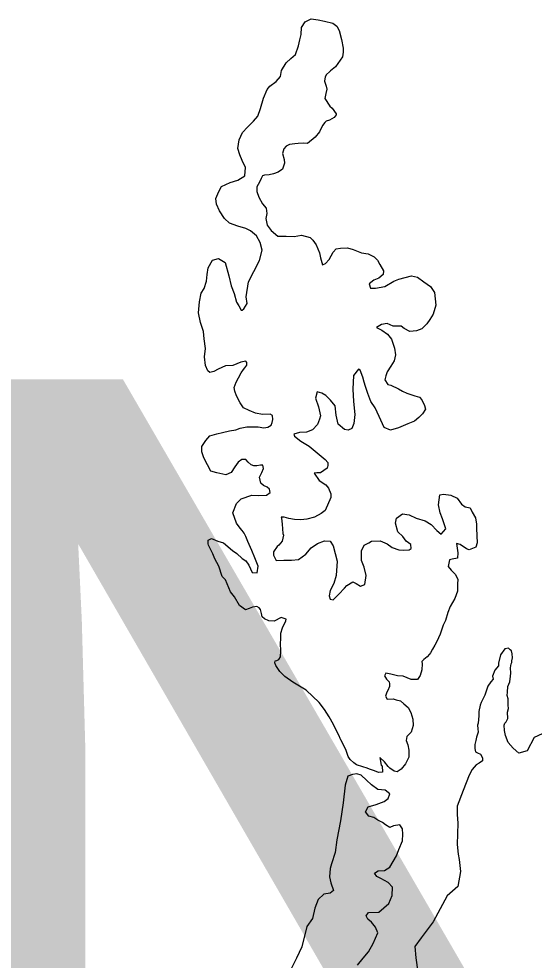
# Model space of a CAD drawing. Extents: x 31699 to 244310, y -8841 to 11474.
# Drawn here: x 93599.9 to 93711.6, y -4565.2 to -4361.4 of the extents above; entities that cross this region are included whole.
import ezdxf

# ---------------------------------------------------------------- set-up
doc = ezdxf.new("R2010")
doc.units = 0
doc.layers.add('Level 48', color=7, linetype='Continuous')
doc.layers.add('R_Draft', color=7, linetype='Continuous')

msp = doc.modelspace()

# ---------------------------------------------------------------- linework, layer by layer
at = {"layer": 'R_Draft'}
for points in [[(93650.56, -4449.68), (93651.76, -4449.73), (93652.96, -4449.91), (93653.83, -4449.77), (93654.56, -4449.36), (93654.75, -4448.75), (93654.94, -4448.15), (93654.87, -4447.22), (93654.33, -4446.96), (93652.66, -4447.05), (93651.18, -4446.73), (93649.77, -4446.15), (93648.56, -4445.56), (93647.82, -4444.51), (93647.06, -4442.98), (93646.71, -4441.98), (93646.57, -4441.18), (93646.95, -4440.04), (93647.48, -4439.1), (93648.06, -4438.02), (93648.59, -4437.28), (93648.85, -4436.94), (93649.31, -4436.33), (93649.3, -4435.8), (93649.1, -4435.47), (93647.97, -4435.68), (93646.24, -4436.44), (93644.64, -4436.53), (93643.11, -4437.22), (93642.18, -4437.7), (93641.25, -4437.98), (93640.84, -4437.58), (93640.36, -4436.45), (93640.13, -4434.52), (93640.31, -4432.78), (93640.02, -4430.65), (93639.93, -4429.04), (93639.24, -4427.12), (93638.81, -4425.05), (93639.04, -4422.64), (93639.42, -4420.77), (93640.07, -4419.75), (93640.52, -4418.14), (93640.7, -4416.74), (93640.95, -4415.27), (93641.86, -4413.65), (93643.19, -4413.3), (93644.61, -4414.15), (93645.38, -4417.01), (93645.88, -4419.21), (93646.57, -4420.87), (93647.06, -4422.73), (93647.54, -4423.53), (93648.08, -4424.46), (93648.29, -4424.45), (93648.68, -4424.18), (93649.34, -4423.04), (93649.18, -4421.57), (93649.67, -4418.29), (93650.78, -4416.07), (93652.02, -4413.71), (93652.59, -4411.43), (93652.17, -4409.77), (93651.41, -4408.38), (93650.06, -4407.26), (93649.05, -4406.74), (93647.38, -4406.29), (93645.57, -4405.65), (93644.48, -4404.59), (93643.39, -4402.94), (93642.7, -4401.48), (93642.56, -4400.28), (93643.2, -4398.73), (93643.79, -4397.65), (93645.65, -4396.83), (93647.31, -4396.34), (93648.84, -4395.38), (93649.01, -4393.57), (93648.26, -4392.05), (93647.77, -4390.85), (93647.36, -4389.45), (93647.6, -4387.58), (93648.38, -4385.97), (93649.43, -4384.82), (93650.75, -4383.53), (93651.67, -4382.45), (93652.25, -4380.77), (93652.89, -4378.56), (93653.67, -4376.67), (93654.26, -4375.93), (93655.65, -4374.91), (93656.57, -4373.83), (93656.82, -4372.56), (93657.8, -4370.87), (93658.86, -4369.99), (93659.85, -4369.11), (93660.49, -4367.23), (93660.81, -4365.95), (93661.06, -4364.75), (93661.11, -4363.28), (93661.96, -4362)], [(93661.96, -4362), (93663.22, -4361.38), (93664.76, -4361.56), (93666.1, -4361.87), (93667.91, -4362.32), (93668.78, -4362.97), (93669.33, -4363.9), (93669.82, -4365.83), (93670.18, -4367.7), (93670.19, -4368.57), (93670.01, -4369.57), (93668.5, -4371.8), (93667.44, -4372.61), (93667.18, -4372.88), (93666.58, -4373.43), (93666.26, -4373.96), (93666.14, -4374.9), (93666.48, -4375.97), (93666.63, -4376.57), (93666.44, -4377.57), (93666.18, -4378.64), (93667.28, -4380.3), (93667.82, -4380.69), (93668.63, -4381.95), (93668.64, -4382.15), (93668.24, -4382.76), (93667.18, -4383.31), (93666.52, -4383.52), (93666.19, -4383.79), (93665.66, -4384.46), (93665.08, -4385.87), (93664.09, -4387.02), (93662.44, -4388.38), (93661.57, -4388.33), (93660.43, -4388.34), (93659.7, -4388.42), (93658.57, -4388.57), (93657.84, -4388.91), (93657.31, -4389.52), (93657.06, -4390.53), (93657.41, -4391.86), (93657.48, -4392.59), (93657.03, -4393.93), (93656.11, -4394.61), (93655.04, -4394.96), (93654.11, -4395.18), (93653.11, -4395.19), (93652.71, -4395.4), (93652.38, -4395.93), (93652.06, -4396.74), (93651.47, -4397.75), (93651.49, -4398.75), (93651.9, -4400.02), (93652.66, -4401.41), (93653.47, -4402.4), (93653.62, -4403.53), (93653.43, -4404.61), (93653.72, -4406.07), (93654.6, -4407.2), (93656.02, -4408.45), (93657.83, -4408.42), (93659.57, -4408.53), (93661.16, -4408.24), (93663.04, -4408.69), (93663.58, -4409.28), (93664.33, -4410.34), (93665.02, -4412.07), (93665.24, -4413.13), (93665.72, -4414.6), (93666.32, -4414.32), (93667.11, -4413.51), (93668.03, -4411.89), (93668.62, -4411.15), (93669.62, -4411), (93671.09, -4410.98), (93672.36, -4411.3), (93674.11, -4412.01), (93675.58, -4412.26), (93676.86, -4412.91), (93677.6, -4413.63), (93678.15, -4414.56), (93678.9, -4415.95), (93678.85, -4416.76), (93677.92, -4417.5), (93676.79, -4417.99), (93675.8, -4418.74), (93676.08, -4419.67), (93677.15, -4419.72), (93679.21, -4419.36), (93681.14, -4418.2), (93682.27, -4417.71), (93685, -4417.01), (93686.27, -4417.32), (93687.68, -4418.31), (93689.1, -4419.36), (93689.99, -4420.61), (93690.22, -4423.35), (93689.65, -4425.3), (93688.99, -4426.44), (93688.34, -4427.39), (93687.22, -4428.47)], [(93687.22, -4428.47), (93686.09, -4428.95), (93684.62, -4429.04), (93683.41, -4428.45), (93682.73, -4427.93), (93681.8, -4427.94), (93681, -4427.95), (93679.72, -4427.37), (93678.45, -4427.52), (93677.39, -4428.2), (93678.54, -4428.79), (93679.75, -4429.64), (93680.63, -4430.76), (93681.33, -4432.69), (93681.55, -4434.09), (93681.23, -4435.43), (93680.51, -4436.58), (93679.73, -4437.79), (93679.4, -4438.67), (93679.21, -4439.54), (93679.83, -4440.53), (93680.5, -4440.72), (93682.18, -4441.5), (93683.05, -4441.96), (93683.99, -4442.41), (93685.67, -4442.99), (93686.68, -4443.31), (93687.22, -4443.84), (93687.77, -4445.1), (93687.98, -4445.9), (93687.33, -4446.91), (93686.54, -4447.66), (93685.61, -4448.47), (93684.22, -4449.09), (93682.16, -4449.92), (93680.43, -4450.41), (93679.08, -4449.83), (93677.98, -4447.5), (93677.09, -4445.58), (93676.2, -4444.25), (93675.51, -4442.46), (93675.02, -4441), (93674.74, -4440.06), (93674.46, -4438.93), (93673.84, -4437.47), (93673.5, -4437.21), (93672.39, -4438.56), (93672.29, -4441.57), (93672.4, -4444.24), (93672.7, -4447.04), (93672.52, -4448.98), (93672.07, -4450.06), (93671.27, -4450.4), (93670.47, -4450.28), (93669.12, -4449.16), (93668.63, -4447.16), (93668.47, -4445.16), (93667.45, -4443.91), (93666.43, -4442.92), (93665.56, -4442.39), (93664.55, -4442.14), (93664.17, -4443.48), (93664.86, -4445.41), (93665.29, -4447.34), (93665.03, -4448.08), (93664.58, -4449.22), (93663.52, -4450.37), (93662.26, -4450.86), (93660.73, -4450.95), (93659.46, -4451.3), (93659.6, -4451.76), (93661.02, -4452.81), (93662.84, -4453.92), (93664.53, -4455.37), (93666.28, -4456.75), (93666.82, -4457.41), (93666.83, -4458.08), (93666.71, -4458.68), (93665.25, -4459.64), (93664.45, -4459.65), (93663.92, -4459.72), (93665, -4461.31), (93666.42, -4462.23), (93667.03, -4463.02), (93667.52, -4464.22), (93667.53, -4465.02), (93666.29, -4467.84), (93665.37, -4468.46), (93663.97, -4469.28), (93662.31, -4469.7), (93660.98, -4469.85), (93659.64, -4469.74), (93658.37, -4469.55), (93657.36, -4469.3), (93656.76, -4469.24), (93656.83, -4469.51), (93656.98, -4470.77), (93657.07, -4472.78), (93657.21, -4473.18), (93656.96, -4474.45), (93656.24, -4475.33)], [(93662.13, -4506.72), (93659.24, -4505.02), (93657.55, -4503.77), (93656.47, -4502.65), (93655.58, -4501.4), (93655.37, -4500.8), (93655.43, -4500.39), (93655.77, -4500.26), (93656.23, -4500.05), (93656.62, -4499.51), (93656.67, -4498.17), (93656.59, -4496.64), (93656.64, -4495.63), (93656.69, -4494.36), (93657.01, -4493.22), (93657.72, -4491.68), (93657.79, -4491.34), (93656.71, -4490.96), (93655.19, -4491.78), (93654.05, -4491.73), (93653.11, -4491.27), (93652.64, -4490.81), (93652.49, -4490.14), (93652.28, -4489.28), (93651.94, -4488.88), (93651.47, -4488.62), (93650.54, -4488.77), (93649.81, -4489.05), (93649.01, -4489.32), (93647.73, -4488.41), (93646.63, -4486.48), (93645.75, -4485.43), (93644.65, -4482.83), (93643.97, -4482.11), (93643.2, -4479.85), (93642.38, -4478.32), (93641.9, -4477.19), (93641.42, -4476.2), (93641.01, -4475.33), (93640.94, -4475.07), (93640.93, -4474.27), (93641.66, -4473.85), (93643, -4474.44), (93644.27, -4474.82), (93646.17, -4476.47), (93647.11, -4477.12), (93648.26, -4478.18), (93649.07, -4478.7), (93649.75, -4479.62), (93650.44, -4481.22), (93651.51, -4481.34), (93651.76, -4479.87), (93651.06, -4478.07), (93650.37, -4476.48), (93649.48, -4474.55), (93649.07, -4473.42), (93648.72, -4472.76), (93648.31, -4472.16), (93647.84, -4471.63), (93647.09, -4470.57), (93646.26, -4468.31), (93647.03, -4466.3), (93648.09, -4465.28), (93650.35, -4464.52), (93651.75, -4464.56), (93653.56, -4464.47), (93654.35, -4463.93), (93654.21, -4463.19), (93653.73, -4462.8), (93652.93, -4462.41), (93652.32, -4461.88), (93652.04, -4460.62), (93652.56, -4459.61), (93652.88, -4458.74), (93652.74, -4458), (93652.27, -4458.01), (93651.47, -4458.15), (93650.8, -4458.16), (93650.2, -4457.9), (93649.59, -4457.38), (93649.05, -4456.78), (93648.24, -4456.79), (93647.45, -4457.34), (93646.73, -4458.35), (93645.88, -4459.63), (93644.75, -4460.12), (93642.8, -4459.67), (93641.46, -4459.29), (93640.78, -4457.96), (93639.96, -4456.44), (93639.54, -4455.11), (93639.52, -4453.97), (93640.44, -4452.69), (93641.3, -4451.68), (93642.76, -4451.19), (93644.03, -4450.97), (93645.56, -4450.55), (93646.89, -4450.33), (93647.82, -4449.98), (93649.29, -4449.7), (93650.56, -4449.68)], [(93656.24, -4475.33), (93655.84, -4475.6), (93655.05, -4476.75), (93655.06, -4477.48), (93655.68, -4478.61), (93657.28, -4478.59), (93658.95, -4478.56), (93660.49, -4478.41), (93662.08, -4477.25), (93663.26, -4475.9), (93664.58, -4474.95), (93666.11, -4474.39), (93667.38, -4474.44), (93668, -4475.44), (93668.84, -4478.76), (93668.62, -4481.91), (93668.17, -4483.65), (93667.39, -4485.13), (93667.14, -4486.27), (93667.35, -4487), (93668.02, -4487.13), (93669.2, -4485.91), (93670.46, -4484.62), (93670.98, -4484.08), (93672.24, -4483.26), (93672.98, -4483.59), (93673.92, -4484.17), (93674.86, -4483.83), (93675.16, -4481.89), (93674.74, -4480.09), (93674.12, -4478.63), (93674.16, -4476.55), (93674.74, -4475.34), (93675.74, -4474.8), (93676.33, -4474.45), (93678.2, -4474.36), (93679.68, -4475.01), (93680.76, -4475.8), (93682.24, -4476.31), (93683.24, -4476.43), (93684.51, -4476.35), (93684.91, -4476.07), (93684.83, -4475.21), (93683.82, -4474.49), (93683.07, -4473.43), (93681.99, -4472.44), (93681.49, -4470.58), (93681.75, -4469.5), (93683, -4468.55), (93684.48, -4468.73), (93685.96, -4469.51), (93687.97, -4470.09), (93689.25, -4470.87), (93690.47, -4472.12), (93691.41, -4472.91), (93692.4, -4471.76), (93691.7, -4469.64), (93691.22, -4468.31), (93690.86, -4466.57), (93691.1, -4464.43), (93691.9, -4464.29), (93693.5, -4464.47), (93694.85, -4465.18), (93695.8, -4466.44), (93696.61, -4467.03), (93697.68, -4467.22), (93698.1, -4468.15), (93698.85, -4469.4), (93699.07, -4470.8), (93699.08, -4471.74), (93699.19, -4474.81), (93698.93, -4475.75), (93697.47, -4476.31), (93696.87, -4476.11), (93695.52, -4475.2), (93694.71, -4474.94), (93695.01, -4477.01), (93694.95, -4478.14), (93693.82, -4478.36), (93693.22, -4478.5), (93692.91, -4479.91), (93693.59, -4480.77), (93694.47, -4481.62), (93695.01, -4482.69), (93694.96, -4483.76), (93694.98, -4485.29), (93694.4, -4486.9)], [(93694.4, -4486.9), (93693.36, -4488.59), (93692.84, -4489.93), (93692.33, -4491.61), (93691.87, -4492.62), (93691.16, -4494.57), (93690.45, -4496.18), (93690.06, -4496.99), (93689.54, -4497.86), (93689.08, -4498.6), (93688.88, -4498.94), (93688.36, -4499.48), (93687.63, -4500.09), (93687.23, -4500.5), (93687.31, -4501.03), (93687.19, -4502.3), (93686.87, -4503.51), (93686.28, -4504.39), (93684.88, -4504.41), (93683.2, -4503.69), (93681.93, -4503.64), (93680.52, -4503.26), (93679.45, -4503.01), (93679.12, -4503.61), (93679.53, -4504.34), (93680.14, -4504.94), (93680.22, -4505.34), (93680.22, -4506.01), (93680.16, -4506.07), (93679.9, -4506.68), (93679.64, -4507.15), (93679.32, -4508.02), (93679.73, -4508.68), (93680.99, -4508.6), (93681.66, -4508.79), (93682.6, -4509.05), (93683.35, -4509.7), (93684.23, -4510.49), (93684.84, -4511.56), (93685.26, -4513.02), (93685.35, -4514.35), (93684.9, -4515.83), (93683.97, -4516.78), (93683.85, -4517.65), (93684.2, -4518.58), (93684.41, -4519.71), (93684.37, -4521.25), (93683.65, -4522.66), (93682.73, -4523.81), (93681.87, -4524.42), (93681.2, -4524.23), (93680.32, -4523.58), (93679.92, -4523.25), (93679.1, -4522.26), (93678.09, -4521.27), (93678.44, -4522.93), (93678.65, -4523.13), (93678.67, -4524.47), (93677.86, -4524.55), (93676.99, -4524.16), (93675.85, -4523.84), (93675.38, -4523.64), (93674.44, -4523.32), (93673.03, -4522.87), (93672.49, -4522.48), (93671.68, -4521.76), (93671.27, -4521.09), (93670.78, -4519.56), (93669.69, -4517.44), (93669.55, -4517.17), (93669.34, -4516.58), (93668.73, -4515.52), (93668.11, -4514.12), (93667.15, -4512.46), (93666.13, -4510.87), (93664.97, -4509.42), (93662.13, -4506.72)], [(93706.61, -4501.04), (93706.74, -4500.7), (93706.74, -4500.37), (93706.86, -4499.7), (93706.78, -4498.83), (93706.64, -4498.23), (93706.37, -4497.97), (93705.97, -4497.64), (93705.23, -4497.78), (93704.25, -4499.06), (93703.81, -4500.88), (93703.81, -4501.48), (93703.02, -4502.42), (93702.51, -4503.7), (93702.65, -4504.37), (93702.19, -4504.91), (93701.53, -4505.85), (93700.89, -4507.8), (93700.11, -4509.41), (93699.85, -4509.95), (93699.6, -4511.36), (93699.55, -4512.29), (93699.43, -4513.83), (93699.31, -4514.3), (93699.38, -4515.1), (93699.46, -4515.83), (93699.07, -4516.91), (93698.95, -4517.65), (93698.69, -4518.45), (93698.7, -4519.32), (93698.85, -4520.05), (93699.25, -4520.31), (93699.92, -4520.57), (93700.34, -4521.37), (93700.34, -4522.04), (93699.68, -4522.51), (93699.02, -4522.86), (93698.16, -4523.87), (93697.51, -4525.15), (93696.8, -4526.76), (93696.15, -4528.44), (93694.86, -4531.8), (93694.89, -4533.6), (93695.04, -4535.54), (93694.9, -4540.15), (93695.07, -4542.22), (93695.28, -4543.35), (93695.58, -4545.95), (93695.02, -4549.24), (93692.71, -4551.27), (93689.71, -4556.86), (93687.09, -4560.37), (93685.71, -4562.19), (93685.94, -4564.66), (93686.32, -4567.8)], [(93713.29, -4516.18), (93711.57, -4516.94), (93710.07, -4519.83), (93708.27, -4520.33), (93707.05, -4519.27), (93705.9, -4518.02), (93705.35, -4516.56), (93705.13, -4515.42), (93705.05, -4514.29), (93705.18, -4513.89), (93705.51, -4513.55), (93705.83, -4512.87), (93705.82, -4511.47), (93706.01, -4510.67), (93705.93, -4509.93), (93705.91, -4508.6), (93705.7, -4507.87), (93705.76, -4507.13), (93705.88, -4505.93), (93706.26, -4504.92), (93706.45, -4503.71), (93706.51, -4503.04), (93706.42, -4501.91), (93706.61, -4501.04)], [(93676.95, -4546.34), (93677.75, -4545.86), (93679.15, -4545.78), (93680.27, -4545.03), (93681.71, -4542.6), (93682.23, -4541.19), (93683, -4539.31), (93683.12, -4537.9), (93683.04, -4536.77), (93682.42, -4535.84), (93681.09, -4536.06), (93680.29, -4536.47), (93679.35, -4535.88), (93678.68, -4535.36), (93677.67, -4534.84), (93676.79, -4534.25), (93675.72, -4534), (93675.04, -4533.07), (93675.62, -4531.99), (93677.29, -4531.44), (93679.08, -4530.81), (93679.94, -4530.2), (93680.26, -4529.19), (93679.25, -4528.34), (93677.71, -4528.22), (93676.3, -4527.24), (93675.21, -4526.19), (93674.06, -4525.13), (93673.12, -4524.81), (93672.19, -4524.96), (93671.19, -4525.37), (93670.62, -4527.32), (93670.2, -4531.13), (93669.59, -4535.01), (93668.77, -4539.1), (93668.47, -4541.84), (93667.64, -4544.33), (93667.32, -4545.34), (93667.21, -4547.14), (93667.49, -4548.41), (93668.05, -4550.07), (93667.39, -4550.68), (93665.99, -4550.9), (93664.73, -4552.05), (93664.02, -4553.93), (93663.52, -4556.14), (93662.27, -4557.9), (93661.19, -4562.32), (93660.09, -4564.74), (93657.62, -4569.65)], [(93673.27, -4566.23), (93674.52, -4564.75), (93675.64, -4563.4), (93676.68, -4561.58), (93677.65, -4559.23), (93677.17, -4558.03), (93676.29, -4556.91), (93675.54, -4556.32), (93675.13, -4555.59), (93675.66, -4554.84), (93677.93, -4554.81), (93680.04, -4552.91), (93680.82, -4551.17), (93680.86, -4549.36), (93679.92, -4548.37), (93678.37, -4547.52), (93677.49, -4547.07), (93676.95, -4546.34)]]:
    msp.add_lwpolyline(points, dxfattribs=at)

# ---------------------------------------------------------------- texts
at = {"layer": 'Level 48'}
msp.add_text('INSET - 4', height=240, dxfattribs=at).set_placement((93472.18, -4679.45))

doc.saveas('drawing.dxf')
